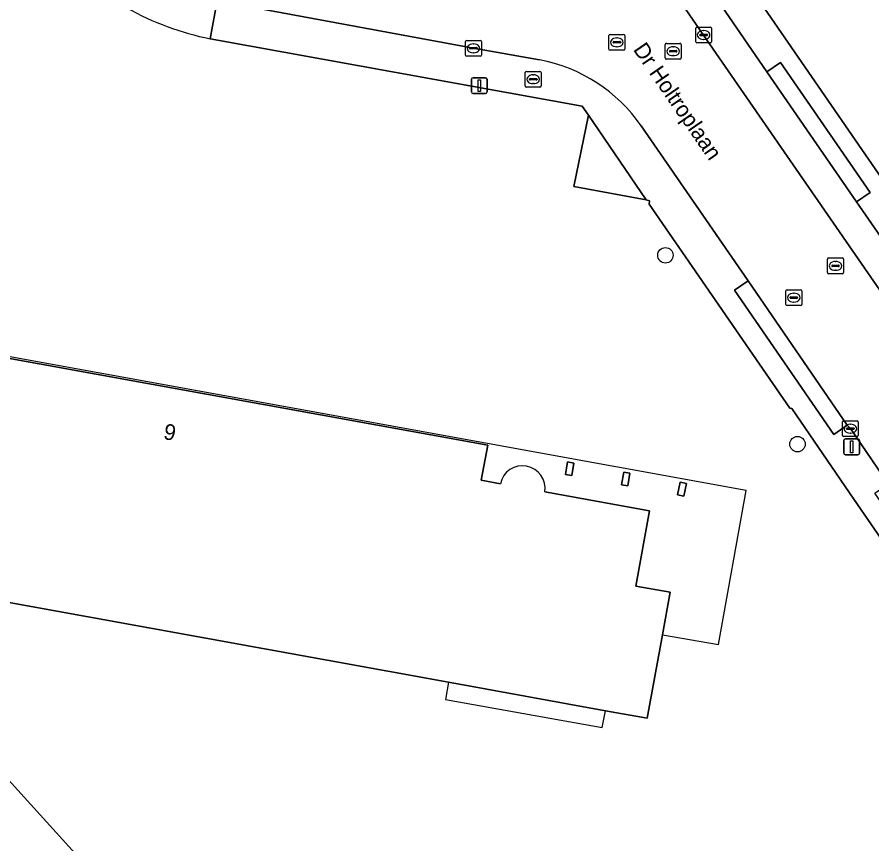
# Model space of a CAD drawing. Extents: x 157445 to 158888, y 383061 to 384688.
# Drawn here: x 157837.3 to 157891.5, y 383354.3 to 383406.7 of the extents above; entities that cross this region are included whole.
import ezdxf

# ---------------------------------------------------------------- set-up
doc = ezdxf.new("R2010")
doc.units = 0
for name, color, linetype in [('IMGEO_Boom', 7, 'Continuous'), ('IMGEO_Brandkraan', 7, 'Continuous'), ('IMGEO_Erf', 7, 'Continuous'), ('IMGEO_Groenvoorziening', 7, 'Continuous'), ('IMGEO_Hek', 7, 'Continuous'), ('IMGEO_Kolk', 7, 'Continuous'), ('IMGEO_Lichtmast', 7, 'Continuous'), ('IMGEO_Openbare_ruimte_label', 7, 'Continuous'), ('IMGEO_Pand', 7, 'Continuous'), ('IMGEO_Pand_nummerreeks', 7, 'Continuous'), ('IMGEO_Pand_overbouw', 7, 'Continuous'), ('IMGEO_Parkeervlak_open', 7, 'Continuous'), ('IMGEO_Rijbaan_lokaal_open', 7, 'Continuous'), ('IMGEO_Rioolput', 7, 'Continuous'), ('IMGEO_Voetpad_open', 7, 'Continuous')]:
    doc.layers.add(name, color=color, linetype=linetype)

msp = doc.modelspace()

# ---------------------------------------------------------------- linework, layer by layer
at = {"layer": 'IMGEO_Boom'}
for centre in [(157878.387, 383391.61), (157886.747, 383379.651)]:
    msp.add_circle(centre, 0.489, dxfattribs=at)
at = {"layer": 'IMGEO_Brandkraan'}
for p, q in [((157869.515, 383402.334), (157869.515, 383403.186)), ((157869.59, 383403.26), (157870.442, 383403.26)), ((157870.003, 383403.04), (157870.028, 383403.04)), ((157870.516, 383403.186), (157870.516, 383402.334)), ((157869.774, 383402.754), (157869.774, 383402.766)), ((157870.212, 383402.717), (157869.814, 383402.717)), ((157869.817, 383402.803), (157870.215, 383402.803)), ((157870.026, 383402.48), (157870.001, 383402.48)), ((157870.258, 383402.766), (157870.258, 383402.754)), ((157870.442, 383402.26), (157869.59, 383402.26))]:
    msp.add_line(p, q, dxfattribs=at)
for points in [[(157869.515, 383402.334), (157869.515, 383403.186)], [(157869.59, 383403.26), (157870.442, 383403.26)], [(157870.516, 383403.186), (157870.516, 383402.334)], [(157870.442, 383402.26), (157869.59, 383402.26)]]:
    msp.add_lwpolyline(points, dxfattribs=at)
for centre, radius, start, end in [((157869.592, 383403.184), 0.0765, 91.552, 178.448), ((157869.592, 383403.184), 0.0765, 91.552, 178.448), ((157870.44, 383403.184), 0.0765, 1.552, 88.448), ((157870.44, 383403.184), 0.0765, 1.552, 88.448), ((157869.814, 383402.763), 0.0403, 85.8775, 175.7526), ((157869.811, 383402.753), 0.0366, 178.938, 274.7102), ((157870.215, 383402.76), 0.043, 264.8664, 352.4533), ((157870.219, 383402.765), 0.0386, 1.7309, 96.639), ((157869.592, 383402.336), 0.0765, 181.552, 268.448), ((157869.592, 383402.336), 0.0765, 181.552, 268.448), ((157870.44, 383402.336), 0.0765, 271.552, 358.448), ((157870.44, 383402.336), 0.0765, 271.552, 358.448)]:
    msp.add_arc(centre, radius, start, end, dxfattribs=at)
for centre, major_axis, ratio, start_param, end_param in [((157870.002, 383402.76), (-0.387, 0.002), 0.722429, 4.712389, 7.853982), ((157870.027, 383402.76), (-0.39, 0.002), 0.717154, 1.570796, 4.712389)]:
    msp.add_ellipse(centre, major_axis=major_axis, ratio=ratio, start_param=start_param, end_param=end_param, dxfattribs=at)
at = {"layer": 'IMGEO_Erf'}
for points in [[(157867.433, 383432.258), (157908.666, 383372.402), (157939.64, 383327.608), (157940.949, 383325.715), (157950.145, 383325.96), (157966.252, 383337.038), (157969.609, 383339.347), (158000, 383360.249), (158003.024, 383362.329), (158006.393, 383364.646), (158017.962, 383372.552), (158018.659, 383373.03), (158024.393, 383376.961), (158024.278, 383377.131)], [(157976.607, 383304.584), (157965.542, 383320.73), (157957.186, 383314.977), (157955.59, 383314.069), (157951.478, 383311.189), (157932.838, 383314.613), (157928.425, 383320.955), (157925.669, 383324.951), (157909.683, 383348.132), (157898.462, 383364.319), (157895.075, 383369.235), (157890.311, 383376.164), (157886.385, 383381.901), (157886.267, 383381.935), (157881.344, 383389.058), (157877.36, 383394.852), (157877.384, 383395.064), (157877.163, 383395.127), (157872.582, 383395.96), (157873.507, 383400.495), (157873.121, 383401.062), (157849.565, 383405.324)], [(157807.532, 383390.715), (157849.702, 383344.141), (157889.589, 383300.088)], [(157870.749, 383376.622), (157877.372, 383375.422), (157876.504, 383370.654), (157878.688, 383370.267), (157878.194, 383367.571), (157877.221, 383362.287), (157874.584, 383362.758), (157864.651, 383364.571), (157830.307, 383370.806), (157831.263, 383376.108), (157831.668, 383378.323), (157826.77, 383379.217), (157828.13, 383386.661), (157867.135, 383379.581)], [(157867.135, 383379.581), (157866.731, 383377.361), (157867.942, 383377.14)]]:
    msp.add_lwpolyline(points, dxfattribs=at)
for points in [[(157872.454, 383377.659), (157872.056, 383377.729), (157872.197, 383378.524), (157872.596, 383378.453)], [(157876, 383377.01), (157875.606, 383377.08), (157875.746, 383377.879), (157876.141, 383377.81)], [(157879.554, 383376.355), (157879.158, 383376.432), (157879.314, 383377.235), (157879.711, 383377.157)]]:
    msp.add_lwpolyline(points, close=True, dxfattribs=at)
for centre, radius, start, end in [((157853.063, 383422.862), 17.883, 222.5656, 258.7195), ((157869.341, 383376.856), 1.427, 350.5531, 168.5355)]:
    msp.add_arc(centre, radius, start, end, dxfattribs=at)
at = {"layer": 'IMGEO_Groenvoorziening'}
for points in [[(157922.54, 383262.113), (157933.282, 383250), (157948.97, 383232.31), (157949.885, 383232.91), (157889.589, 383300.088), (157849.702, 383344.141), (157807.532, 383390.715), (157805.588, 383392.998), (157803.74, 383395.36), (157793.514, 383406.385), (157792.453, 383406.432), (157792.436, 383405.693), (157792.897, 383398.29), (157821.749, 383365.653), (157839.418, 383345.491), (157844.559, 383339.577), (157857.156, 383325.085), (157878.365, 383302.971), (157892.353, 383290.294), (157895.75, 383287.54), (157912.574, 383272.677)], [(157872.582, 383395.96), (157877.163, 383395.127), (157873.507, 383400.495)]]:
    msp.add_lwpolyline(points, close=True, dxfattribs=at)
at = {"layer": 'IMGEO_Hek'}
msp.add_lwpolyline([(157849.702, 383344.141), (157807.532, 383390.715), (157805.588, 383392.998), (157803.74, 383395.36), (157793.514, 383406.385)], dxfattribs=at)
at = {"layer": 'IMGEO_Kolk'}
for p, q in [((157880.305, 383405.136), (157880.305, 383405.988)), ((157880.38, 383406.062), (157881.232, 383406.062)), ((157880.793, 383405.842), (157880.818, 383405.842)), ((157881.306, 383405.988), (157881.306, 383405.136)), ((157865.734, 383404.293), (157865.734, 383405.145)), ((157865.809, 383405.219), (157866.661, 383405.219)), ((157866.735, 383405.145), (157866.735, 383404.293)), ((157880.564, 383405.556), (157880.564, 383405.568)), ((157881.002, 383405.519), (157880.604, 383405.519)), ((157880.607, 383405.605), (157881.005, 383405.605)), ((157880.816, 383405.282), (157880.791, 383405.282)), ((157881.048, 383405.568), (157881.048, 383405.556)), ((157865.993, 383404.713), (157865.993, 383404.725)), ((157866.431, 383404.676), (157866.033, 383404.676)), ((157866.036, 383404.762), (157866.434, 383404.762)), ((157866.222, 383404.999), (157866.247, 383404.999)), ((157866.477, 383404.725), (157866.477, 383404.713)), ((157881.232, 383405.062), (157880.38, 383405.062)), ((157866.661, 383404.219), (157865.809, 383404.219)), ((157866.245, 383404.439), (157866.22, 383404.439)), ((157889.595, 383380.204), (157889.595, 383381.056)), ((157889.67, 383381.13), (157890.522, 383381.13)), ((157890.083, 383380.91), (157890.108, 383380.91)), ((157890.596, 383381.056), (157890.596, 383380.204)), ((157889.854, 383380.624), (157889.854, 383380.636)), ((157890.292, 383380.587), (157889.894, 383380.587)), ((157889.897, 383380.673), (157890.295, 383380.673)), ((157890.106, 383380.35), (157890.081, 383380.35)), ((157890.338, 383380.636), (157890.338, 383380.624)), ((157890.522, 383380.13), (157889.67, 383380.13))]:
    msp.add_line(p, q, dxfattribs=at)
for points in [[(157880.305, 383405.136), (157880.305, 383405.988)], [(157880.38, 383406.062), (157881.232, 383406.062)], [(157881.306, 383405.988), (157881.306, 383405.136)], [(157865.734, 383404.293), (157865.734, 383405.145)], [(157865.809, 383405.219), (157866.661, 383405.219)], [(157866.735, 383405.145), (157866.735, 383404.293)], [(157881.232, 383405.062), (157880.38, 383405.062)], [(157866.661, 383404.219), (157865.809, 383404.219)], [(157889.595, 383380.204), (157889.595, 383381.056)], [(157889.67, 383381.13), (157890.522, 383381.13)], [(157890.596, 383381.056), (157890.596, 383380.204)], [(157890.522, 383380.13), (157889.67, 383380.13)]]:
    msp.add_lwpolyline(points, dxfattribs=at)
for centre, radius, start, end in [((157880.382, 383405.986), 0.0765, 91.552, 178.448), ((157880.382, 383405.986), 0.0765, 91.552, 178.448), ((157881.23, 383405.986), 0.0765, 1.552, 88.448), ((157881.23, 383405.986), 0.0765, 1.552, 88.448), ((157865.811, 383405.143), 0.0765, 91.552, 178.448), ((157865.811, 383405.143), 0.0765, 91.552, 178.448), ((157866.659, 383405.143), 0.0765, 1.552, 88.448), ((157866.659, 383405.143), 0.0765, 1.552, 88.448), ((157880.604, 383405.565), 0.0403, 85.8775, 175.7526), ((157880.601, 383405.555), 0.0366, 178.938, 274.7102), ((157881.005, 383405.562), 0.043, 264.8664, 352.4533), ((157881.009, 383405.567), 0.0386, 1.7309, 96.639), ((157866.033, 383404.722), 0.0403, 85.8775, 175.7526), ((157866.03, 383404.712), 0.0366, 178.938, 274.7102), ((157866.434, 383404.719), 0.043, 264.8664, 352.4533), ((157866.438, 383404.724), 0.0386, 1.7309, 96.639), ((157880.382, 383405.138), 0.0765, 181.552, 268.448), ((157880.382, 383405.138), 0.0765, 181.552, 268.448), ((157881.23, 383405.138), 0.0765, 271.552, 358.448), ((157881.23, 383405.138), 0.0765, 271.552, 358.448), ((157865.811, 383404.295), 0.0765, 181.552, 268.448), ((157865.811, 383404.295), 0.0765, 181.552, 268.448), ((157866.659, 383404.295), 0.0765, 271.552, 358.448), ((157866.659, 383404.295), 0.0765, 271.552, 358.448), ((157889.672, 383381.054), 0.0765, 91.552, 178.448), ((157889.672, 383381.054), 0.0765, 91.552, 178.448), ((157890.52, 383381.054), 0.0765, 1.552, 88.448), ((157890.52, 383381.054), 0.0765, 1.552, 88.448), ((157889.894, 383380.633), 0.0403, 85.8775, 175.7526), ((157889.891, 383380.623), 0.0366, 178.938, 274.7102), ((157890.295, 383380.63), 0.043, 264.8664, 352.4533), ((157890.299, 383380.635), 0.0386, 1.7309, 96.639), ((157889.672, 383380.206), 0.0765, 181.552, 268.448), ((157889.672, 383380.206), 0.0765, 181.552, 268.448), ((157890.52, 383380.206), 0.0765, 271.552, 358.448), ((157890.52, 383380.206), 0.0765, 271.552, 358.448)]:
    msp.add_arc(centre, radius, start, end, dxfattribs=at)
for centre, major_axis, ratio, start_param, end_param in [((157880.792, 383405.562), (-0.387, 0.002), 0.722429, 4.712389, 7.853982), ((157880.817, 383405.562), (-0.39, 0.002), 0.717154, 1.570796, 4.712389), ((157866.221, 383404.719), (-0.387, 0.002), 0.722429, 4.712389, 7.853982), ((157866.246, 383404.719), (-0.39, 0.002), 0.717154, 1.570796, 4.712389), ((157890.082, 383380.63), (-0.387, 0.002), 0.722429, 4.712389, 7.853982), ((157890.107, 383380.63), (-0.39, 0.002), 0.717154, 1.570796, 4.712389)]:
    msp.add_ellipse(centre, major_axis=major_axis, ratio=ratio, start_param=start_param, end_param=end_param, dxfattribs=at)
at = {"layer": 'IMGEO_Lichtmast'}
for p, q in [((157866.106, 383401.958), (157866.106, 383402.758)), ((157866.106, 383402.758), (157866.106, 383401.958)), ((157866.206, 383402.858), (157866.996, 383402.858)), ((157866.996, 383402.858), (157866.206, 383402.858)), ((157867.096, 383402.758), (157867.096, 383401.958)), ((157867.096, 383401.958), (157867.096, 383402.758)), ((157866.996, 383401.858), (157866.206, 383401.858)), ((157866.206, 383401.858), (157866.996, 383401.858)), ((157889.683, 383379.076), (157889.683, 383379.876)), ((157889.683, 383379.876), (157889.683, 383379.076)), ((157889.783, 383379.976), (157890.573, 383379.976)), ((157890.573, 383379.976), (157889.783, 383379.976)), ((157890.673, 383379.876), (157890.673, 383379.076)), ((157890.673, 383379.076), (157890.673, 383379.876)), ((157890.573, 383378.976), (157889.783, 383378.976)), ((157889.783, 383378.976), (157890.573, 383378.976))]:
    msp.add_line(p, q, dxfattribs=at)
for points in [[(157866.526, 383402.733), (157866.676, 383402.733), (157866.676, 383401.983), (157866.526, 383401.983), (157866.526, 383402.733)], [(157890.103, 383379.851), (157890.253, 383379.851), (157890.253, 383379.101), (157890.103, 383379.101), (157890.103, 383379.851)]]:
    msp.add_lwpolyline(points, dxfattribs=at)
for centre, start, end in [((157866.206, 383402.758), 90, 180), ((157866.206, 383402.758), 90, 180), ((157866.996, 383402.758), 0, 90), ((157866.996, 383402.758), 360, 90), ((157866.206, 383401.958), 180, 270), ((157866.206, 383401.958), 180, 270), ((157866.996, 383401.958), 270, 0), ((157866.996, 383401.958), 270, 0), ((157889.783, 383379.876), 90, 180), ((157889.783, 383379.876), 90, 180), ((157890.573, 383379.876), 0, 90), ((157890.573, 383379.876), 360, 90), ((157889.783, 383379.076), 180, 270), ((157889.783, 383379.076), 180, 270), ((157890.573, 383379.076), 270, 0), ((157890.573, 383379.076), 270, 0)]:
    msp.add_arc(centre, 0.1, start, end, dxfattribs=at)
at = {"layer": 'IMGEO_Pand'}
msp.add_lwpolyline([(157867.942, 383377.14), (157866.731, 383377.361), (157867.135, 383379.581), (157828.13, 383386.661), (157826.77, 383379.217), (157831.668, 383378.323), (157831.263, 383376.108), (157830.307, 383370.806), (157864.651, 383364.571), (157874.584, 383362.758), (157877.221, 383362.287), (157878.194, 383367.571), (157878.688, 383370.267), (157876.504, 383370.654), (157877.372, 383375.422), (157870.749, 383376.622)], dxfattribs=at)
for points in [[(157872.454, 383377.659), (157872.596, 383378.453), (157872.197, 383378.524), (157872.056, 383377.729)], [(157876, 383377.01), (157876.141, 383377.81), (157875.746, 383377.879), (157875.606, 383377.08)], [(157879.554, 383376.355), (157879.711, 383377.157), (157879.314, 383377.235), (157879.158, 383376.432)]]:
    msp.add_lwpolyline(points, close=True, dxfattribs=at)
msp.add_arc((157869.341, 383376.856), 1.427, 350.5531, 168.5355, dxfattribs=at)
at = {"layer": 'IMGEO_Pand_overbouw'}
for points in [[(157883.496, 383376.724), (157825.947, 383387.161), (157824.185, 383377.392), (157831.263, 383376.108), (157831.668, 383378.323), (157826.77, 383379.217), (157828.13, 383386.661), (157867.135, 383379.581), (157866.731, 383377.361), (157867.942, 383377.14)], [(157870.749, 383376.622), (157877.372, 383375.422), (157876.504, 383370.654), (157878.688, 383370.267), (157878.194, 383367.571), (157881.744, 383366.959), (157883.496, 383376.724)]]:
    msp.add_lwpolyline(points, dxfattribs=at)
msp.add_lwpolyline([(157864.651, 383364.571), (157864.457, 383363.479), (157874.381, 383361.707), (157874.584, 383362.758)], close=True, dxfattribs=at)
msp.add_arc((157869.341, 383376.856), 1.427, 350.5531, 168.5355, dxfattribs=at)
at = {"layer": 'IMGEO_Parkeervlak_open'}
for points in [[(157863.215, 383431.182), (157863.862, 383430.224), (157871.979, 383418.406), (157880.805, 383405.562), (157894.321, 383385.972), (157905.565, 383369.639), (157915.623, 383355.122), (157935.388, 383326.53), (157935.643, 383326.174), (157936.465, 383325.145)], [(157936.153, 383328.952), (157907.044, 383371.058), (157890.489, 383394.989), (157884.813, 383403.235), (157866.622, 383429.736)]]:
    msp.add_lwpolyline(points, dxfattribs=at)
at = {"layer": 'IMGEO_Rijbaan_lokaal_open'}
for points in [[(157880.805, 383405.562), (157871.979, 383418.406), (157863.862, 383430.224), (157863.215, 383431.182), (157863.063, 383431.408), (157861.947, 383433.093)], [(157850.004, 383407.722), (157866.235, 383404.72), (157870.408, 383403.99)], [(157876.859, 383399.812), (157883.617, 383389.989), (157889.899, 383380.858), (157890.097, 383380.63), (157892.494, 383377.128), (157897.603, 383369.765), (157899.471, 383367.034), (157900.174, 383366.038), (157907.035, 383356.127), (157911.123, 383350.155), (157911.832, 383349.127), (157917.679, 383340.677), (157921.646, 383334.932), (157926.89, 383327.295), (157930.145, 383322.573), (157930.847, 383321.656), (157936.465, 383325.145), (157935.643, 383326.174), (157935.388, 383326.53), (157915.623, 383355.122), (157905.565, 383369.639), (157894.321, 383385.972), (157880.805, 383405.562)]]:
    msp.add_lwpolyline(points, dxfattribs=at)
msp.add_arc((157868.524, 383394.012), 10.154, 34.8321, 79.3095, dxfattribs=at)
at = {"layer": 'IMGEO_Rioolput'}
for p, q in [((157874.811, 383404.673), (157874.811, 383405.525)), ((157874.886, 383405.599), (157875.738, 383405.599)), ((157875.113, 383405.142), (157875.511, 383405.142)), ((157875.299, 383405.379), (157875.324, 383405.379)), ((157875.812, 383405.525), (157875.812, 383404.673)), ((157875.738, 383404.599), (157874.886, 383404.599)), ((157875.07, 383405.093), (157875.07, 383405.105)), ((157875.508, 383405.056), (157875.11, 383405.056)), ((157875.322, 383404.819), (157875.297, 383404.819)), ((157875.554, 383405.105), (157875.554, 383405.093)), ((157878.377, 383404.108), (157878.377, 383404.96)), ((157878.452, 383405.034), (157879.304, 383405.034)), ((157878.865, 383404.814), (157878.89, 383404.814)), ((157879.378, 383404.96), (157879.378, 383404.108)), ((157878.636, 383404.528), (157878.636, 383404.54)), ((157879.074, 383404.491), (157878.676, 383404.491)), ((157878.679, 383404.577), (157879.077, 383404.577)), ((157878.888, 383404.254), (157878.863, 383404.254)), ((157879.12, 383404.54), (157879.12, 383404.528)), ((157879.304, 383404.034), (157878.452, 383404.034)), ((157888.654, 383390.514), (157888.654, 383391.366)), ((157888.729, 383391.44), (157889.581, 383391.44)), ((157889.142, 383391.22), (157889.167, 383391.22)), ((157889.655, 383391.366), (157889.655, 383390.514)), ((157888.913, 383390.934), (157888.913, 383390.946)), ((157889.351, 383390.897), (157888.953, 383390.897)), ((157888.956, 383390.983), (157889.354, 383390.983)), ((157889.165, 383390.66), (157889.14, 383390.66)), ((157889.397, 383390.946), (157889.397, 383390.934)), ((157889.581, 383390.44), (157888.729, 383390.44)), ((157886.015, 383388.5), (157886.015, 383389.352)), ((157886.09, 383389.426), (157886.942, 383389.426)), ((157886.274, 383388.92), (157886.274, 383388.932)), ((157886.317, 383388.969), (157886.715, 383388.969)), ((157886.503, 383389.206), (157886.528, 383389.206)), ((157886.758, 383388.932), (157886.758, 383388.92)), ((157887.016, 383389.352), (157887.016, 383388.5)), ((157886.942, 383388.426), (157886.09, 383388.426)), ((157886.712, 383388.883), (157886.314, 383388.883)), ((157886.526, 383388.646), (157886.501, 383388.646))]:
    msp.add_line(p, q, dxfattribs=at)
for points in [[(157874.811, 383404.673), (157874.811, 383405.525)], [(157874.886, 383405.599), (157875.738, 383405.599)], [(157875.812, 383405.525), (157875.812, 383404.673)], [(157875.738, 383404.599), (157874.886, 383404.599)], [(157878.377, 383404.108), (157878.377, 383404.96)], [(157878.452, 383405.034), (157879.304, 383405.034)], [(157879.378, 383404.96), (157879.378, 383404.108)], [(157879.304, 383404.034), (157878.452, 383404.034)], [(157888.654, 383390.514), (157888.654, 383391.366)], [(157888.729, 383391.44), (157889.581, 383391.44)], [(157889.655, 383391.366), (157889.655, 383390.514)], [(157889.581, 383390.44), (157888.729, 383390.44)], [(157886.015, 383388.5), (157886.015, 383389.352)], [(157886.09, 383389.426), (157886.942, 383389.426)], [(157887.016, 383389.352), (157887.016, 383388.5)], [(157886.942, 383388.426), (157886.09, 383388.426)]]:
    msp.add_lwpolyline(points, dxfattribs=at)
for centre, radius, start, end in [((157874.888, 383405.523), 0.0765, 91.552, 178.448), ((157874.888, 383405.523), 0.0765, 91.552, 178.448), ((157875.11, 383405.102), 0.0403, 85.8775, 175.7526), ((157875.515, 383405.104), 0.0386, 1.7309, 96.639), ((157875.736, 383405.523), 0.0765, 1.552, 88.448), ((157875.736, 383405.523), 0.0765, 1.552, 88.448), ((157874.888, 383404.675), 0.0765, 181.552, 268.448), ((157874.888, 383404.675), 0.0765, 181.552, 268.448), ((157875.107, 383405.092), 0.0366, 178.938, 274.7102), ((157875.511, 383405.099), 0.043, 264.8664, 352.4533), ((157875.736, 383404.675), 0.0765, 271.552, 358.448), ((157875.736, 383404.675), 0.0765, 271.552, 358.448), ((157878.454, 383404.958), 0.0765, 91.552, 178.448), ((157878.454, 383404.958), 0.0765, 91.552, 178.448), ((157879.302, 383404.958), 0.0765, 1.552, 88.448), ((157879.302, 383404.958), 0.0765, 1.552, 88.448), ((157878.454, 383404.11), 0.0765, 181.552, 268.448), ((157878.454, 383404.11), 0.0765, 181.552, 268.448), ((157878.676, 383404.537), 0.0403, 85.8775, 175.7526), ((157878.673, 383404.527), 0.0366, 178.938, 274.7102), ((157879.077, 383404.534), 0.043, 264.8664, 352.4533), ((157879.081, 383404.539), 0.0386, 1.7309, 96.639), ((157879.302, 383404.11), 0.0765, 271.552, 358.448), ((157879.302, 383404.11), 0.0765, 271.552, 358.448), ((157888.731, 383391.364), 0.0765, 91.552, 178.448), ((157888.731, 383391.364), 0.0765, 91.552, 178.448), ((157889.579, 383391.364), 0.0765, 1.552, 88.448), ((157889.579, 383391.364), 0.0765, 1.552, 88.448), ((157888.953, 383390.943), 0.0403, 85.8775, 175.7526), ((157888.95, 383390.933), 0.0366, 178.938, 274.7102), ((157889.354, 383390.94), 0.043, 264.8664, 352.4533), ((157889.358, 383390.945), 0.0386, 1.7309, 96.639), ((157888.731, 383390.516), 0.0765, 181.552, 268.448), ((157888.731, 383390.516), 0.0765, 181.552, 268.448), ((157889.579, 383390.516), 0.0765, 271.552, 358.448), ((157889.579, 383390.516), 0.0765, 271.552, 358.448), ((157886.092, 383389.35), 0.0765, 91.552, 178.448), ((157886.092, 383389.35), 0.0765, 91.552, 178.448), ((157886.314, 383388.929), 0.0403, 85.8775, 175.7526), ((157886.311, 383388.919), 0.0366, 178.938, 274.7102), ((157886.715, 383388.926), 0.043, 264.8664, 352.4533), ((157886.719, 383388.931), 0.0386, 1.7309, 96.639), ((157886.94, 383389.35), 0.0765, 1.552, 88.448), ((157886.94, 383389.35), 0.0765, 1.552, 88.448), ((157886.092, 383388.502), 0.0765, 181.552, 268.448), ((157886.092, 383388.502), 0.0765, 181.552, 268.448), ((157886.94, 383388.502), 0.0765, 271.552, 358.448), ((157886.94, 383388.502), 0.0765, 271.552, 358.448)]:
    msp.add_arc(centre, radius, start, end, dxfattribs=at)
for centre, major_axis, ratio, start_param, end_param in [((157875.298, 383405.099), (-0.387, 0.002), 0.722429, 4.712389, 7.853982), ((157875.323, 383405.099), (-0.39, 0.002), 0.717154, 1.570796, 4.712389), ((157878.864, 383404.534), (-0.387, 0.002), 0.722429, 4.712389, 7.853982), ((157878.889, 383404.534), (-0.39, 0.002), 0.717154, 1.570796, 4.712389), ((157889.141, 383390.94), (-0.387, 0.002), 0.722429, 4.712389, 7.853982), ((157889.166, 383390.94), (-0.39, 0.002), 0.717154, 1.570796, 4.712389), ((157886.502, 383388.926), (-0.387, 0.002), 0.722429, 4.712389, 7.853982), ((157886.527, 383388.926), (-0.39, 0.002), 0.717154, 1.570796, 4.712389)]:
    msp.add_ellipse(centre, major_axis=major_axis, ratio=ratio, start_param=start_param, end_param=end_param, dxfattribs=at)
at = {"layer": 'IMGEO_Voetpad_open'}
for points in [[(157908.666, 383372.402), (157867.433, 383432.258)], [(157866.622, 383429.736), (157884.813, 383403.235), (157885.67, 383403.825), (157891.346, 383395.579), (157890.489, 383394.989), (157907.044, 383371.058), (157936.153, 383328.952)], [(157870.408, 383403.99), (157866.235, 383404.72), (157850.004, 383407.722), (157849.565, 383405.324), (157873.121, 383401.062), (157873.507, 383400.495), (157877.163, 383395.127), (157877.384, 383395.064), (157877.36, 383394.852), (157881.344, 383389.058), (157886.267, 383381.935), (157886.385, 383381.901), (157890.311, 383376.164), (157895.075, 383369.235), (157898.462, 383364.319), (157909.683, 383348.132), (157925.669, 383324.951)], [(157849.565, 383405.324), (157850.004, 383407.722)], [(157921.646, 383334.932), (157917.679, 383340.677), (157916.824, 383340.085), (157910.977, 383348.535), (157911.832, 383349.127), (157911.123, 383350.155), (157907.035, 383356.127), (157906.18, 383355.535), (157899.319, 383365.446), (157900.174, 383366.038), (157899.471, 383367.034), (157897.603, 383369.765), (157896.749, 383369.172), (157891.64, 383376.535), (157892.494, 383377.128), (157890.097, 383380.63), (157889.899, 383380.858), (157889.042, 383380.269), (157882.76, 383389.4), (157883.617, 383389.989), (157876.859, 383399.812)]]:
    msp.add_lwpolyline(points, dxfattribs=at)
for points in [[(157884.813, 383403.235), (157890.489, 383394.989), (157891.346, 383395.579), (157885.67, 383403.825)], [(157883.617, 383389.989), (157882.76, 383389.4), (157889.042, 383380.269), (157889.899, 383380.858)]]:
    msp.add_lwpolyline(points, close=True, dxfattribs=at)
for centre, radius, start, end in [((157853.063, 383422.862), 17.883, 222.5656, 258.7195), ((157868.524, 383394.012), 10.154, 34.8321, 79.3095)]:
    msp.add_arc(centre, radius, start, end, dxfattribs=at)

# ---------------------------------------------------------------- texts
at = {"layer": 'IMGEO_Openbare_ruimte_label'}
msp.add_text('Dr Holtroplaan', height=1, rotation=304.5321, dxfattribs=at).set_placement((157876.311, 383404.64))
at = {"layer": 'IMGEO_Pand_nummerreeks'}
msp.add_text('9', height=1, rotation=349.712, dxfattribs=at).set_placement((157846.562, 383379.982))

doc.saveas('drawing.dxf')
